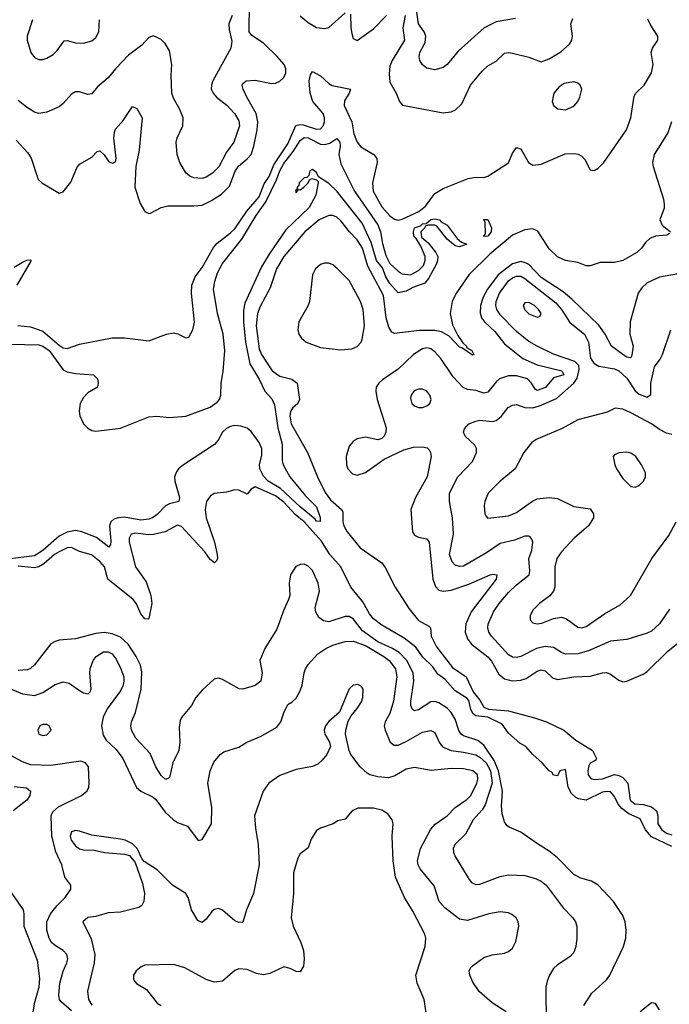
# Model space of a CAD drawing. Header units: inches. Extents: x 1173000 to 1307049, y 522583 to 678455.
# Tile 283 of 617: x 1265177 to 1268358, y 542187 to 547010. Entities that reach past the tile are written whole.
import ezdxf

# ---------------------------------------------------------------- set-up
doc = ezdxf.new("R2010")
doc.units = ezdxf.units.IN
doc.header["$MEASUREMENT"] = 0
doc.layers.add('B2564', color=7, linetype='Continuous')

msp = doc.modelspace()

# ---------------------------------------------------------------- linework, layer by layer
at = {"layer": 'B2564', "color": 5}
for points, elevation in [([(1265159.6, 546419.6), (1265217, 546357), (1265232.4, 546332.4), (1265266.7, 546226.7), (1265285.5, 546210), (1265370, 546159.5), (1265390, 546166), (1265426.7, 546213.3), (1265456.4, 546283.6), (1265470, 546302.6), (1265530, 546337), (1265556.1, 546363.9), (1265570, 546367.2), (1265590, 546348.7), (1265614.1, 546314.1), (1265633.1, 546306.9), (1265645.7, 546314.3), (1265649.8, 546330.2), (1265638, 546430), (1265640.5, 546459.5), (1265646.4, 546473.6), (1265683.7, 546516.3), (1265730, 546584.6), (1265750, 546575.6), (1265776.1, 546530), (1265762.2, 546370), (1265745.7, 546290), (1265741.1, 546190), (1265767.3, 546110), (1265790, 546070.3), (1265810, 546061.3), (1265817.1, 546062.9), (1265869.8, 546090.2), (1265902.7, 546097.3), (1266030, 546097.5), (1266070, 546101.9), (1266116.4, 546123.6), (1266164.8, 546155.2), (1266204.8, 546195.2), (1266232.8, 546267.2), (1266247.7, 546292.3), (1266291.6, 546328.4), (1266309.9, 546350.1), (1266323.4, 546390), (1266339.5, 546470), (1266343.1, 546510), (1266335.6, 546550), (1266288.8, 546630), (1266271.5, 546670), (1266267.1, 546690), (1266270, 546697.1), (1266286.6, 546710), (1266330, 546713.2), (1266410, 546696.8), (1266430, 546699.5), (1266450, 546708.2), (1266470, 546726.8), (1266480.1, 546750), (1266480.8, 546770), (1266472, 546790), (1266437.3, 546830), (1266370, 546894.7), (1266313.2, 546933.2), (1266301.3, 546950), (1266302.6, 547090)], 720), ([(1266217.9, 547030), (1266201.6, 546990), (1266201.9, 546961.9), (1266215, 546905), (1266211.1, 546870), (1266123.2, 546710), (1266115.4, 546690), (1266115, 546670), (1266124, 546650), (1266140.3, 546630), (1266191.9, 546591.9), (1266228.5, 546550), (1266250, 546514.3), (1266252.6, 546490), (1266226.2, 546410), (1266190, 546360.2), (1266151.4, 546288.6), (1266121.5, 546258.5), (1266090, 546238), (1266070, 546231.6), (1266030, 546234.8), (1266010, 546243.5), (1265990, 546259.3), (1265960.6, 546310), (1265948, 546350), (1265943.5, 546410), (1265948.5, 546431.5), (1265976.3, 546490), (1265977.2, 546530), (1265960.8, 546570), (1265930, 546625.5), (1265922.2, 546650), (1265918.5, 546738.5), (1265922.7, 546790), (1265910, 546857.3), (1265890, 546894), (1265870, 546912.4), (1265850, 546923), (1265830, 546930.5), (1265810, 546922), (1265775.5, 546884.5), (1265710, 546836.5), (1265645.7, 546770), (1265610, 546725.3), (1265558.7, 546681.3), (1265530, 546646.4), (1265510, 546642.8), (1265470, 546657.1), (1265450, 546656.9), (1265430, 546644.6), (1265390, 546598.7), (1265370, 546582.6), (1265310, 546557.4), (1265270, 546550.3), (1265250, 546556.9), (1265210, 546581.5), (1265170, 546613.7)], 740), ([(1266550, 547029.6), (1266590, 546996.6), (1266630, 546972.3), (1266670, 546966.7), (1266690, 546971.4), (1266770, 547044.1)], 720), ([(1266796.6, 547036.6), (1266797.9, 546970), (1266802.8, 546942.8), (1266810, 546918.4), (1266830, 546907.8), (1266910, 546964.8), (1266973.4, 547030)], 720), ([(1267064.6, 547030), (1267053, 546970), (1267060.8, 546910), (1267001.3, 546810), (1266990, 546781.7), (1266985.4, 546745.4), (1266990, 546703.1), (1267020.2, 546650), (1267036.9, 546610), (1267051.3, 546591.3), (1267250, 546554.2), (1267290, 546557.8), (1267311.5, 546568.5), (1267342.3, 546597.7), (1267383.7, 546690), (1267441.6, 546758.4), (1267470, 546783.5), (1267510, 546806.9), (1267550, 546845.6), (1267570, 546849.4), (1267590, 546845.7), (1267670, 546826.5), (1267730, 546804.2), (1267770, 546817.8), (1267826.7, 546853.3), (1267868.5, 546890), (1267880.9, 546910), (1267883.5, 546930), (1267875.5, 546990), (1267884.9, 547015.1)], 720), ([(1267604.5, 547015.5), (1267510, 546998.8), (1267451.3, 546970), (1267323.9, 546856.1), (1267270, 546790.3), (1267250, 546775.3), (1267210, 546763.6), (1267170, 546772), (1267148.5, 546788.5), (1267136, 546810), (1267132.8, 546830), (1267136.9, 546850), (1267162.5, 546897.5), (1267166.3, 546930), (1267157.7, 546950), (1267129.5, 546990), (1267119.1, 547070)], 740), ([(1265168.5, 545511.5), (1265230, 545506.1), (1265290, 545484.5), (1265370, 545415.3), (1265390, 545401.7), (1265410, 545398.9), (1265470, 545419.8), (1265630, 545451.4), (1265690, 545451.7), (1265810, 545436.1), (1265896, 545470), (1265930, 545475.9), (1265951.6, 545471.6), (1265990, 545452), (1266005.8, 545454.2), (1266025.4, 545490), (1266032.5, 545527.5), (1266017.5, 545670), (1266019.3, 545710), (1266036.2, 545750), (1266070, 545796.8), (1266126.7, 545893.3), (1266144.6, 545915.4), (1266210, 545965.1), (1266230, 545985.8), (1266288.8, 546071.2), (1266350, 546142.9), (1266374.8, 546205.2), (1266398.3, 546241.7), (1266420.6, 546299.4), (1266490, 546402.5), (1266529.1, 546490.9), (1266550, 546496.9), (1266565.7, 546494.3), (1266630, 546473.3), (1266650, 546475.3), (1266662.8, 546490), (1266669.6, 546510), (1266669.6, 546530), (1266662.6, 546550), (1266612.7, 546610), (1266599.5, 546650), (1266595, 546710), (1266600.3, 546739.7), (1266610, 546756.5), (1266650, 546735.3), (1266690, 546697.7), (1266707.8, 546687.8), (1266796.2, 546670), (1266790.6, 546650), (1266767.3, 546612.7), (1266765.1, 546590), (1266802.9, 546510), (1266812.6, 546450), (1266829.4, 546409.4), (1266847.6, 546387.6), (1266910.3, 546350), (1266926, 546330), (1266927.2, 546310), (1266904, 546210), (1266908, 546170), (1266950, 546093.4), (1266990, 546048.5), (1267012.9, 546032.9), (1267030, 546027.5), (1267050, 546032.3), (1267130.9, 546070), (1267164.1, 546095.9), (1267210, 546157.9), (1267250, 546183.1), (1267372.6, 546232.6), (1267410, 546239.1), (1267450, 546236.6), (1267470, 546243.7), (1267570, 546308.1), (1267590, 546355.8), (1267610, 546384.6), (1267630, 546376.9), (1267669.1, 546310), (1267690, 546297.4), (1267730, 546303), (1267847.1, 546352.9), (1267893.8, 546353.8), (1267911.6, 546351.6), (1267930, 546342.1), (1267944.7, 546324.7), (1267970, 546275.2), (1267990, 546270.9), (1268010, 546283.3), (1268037.1, 546310), (1268148.2, 546470), (1268169.9, 546529.9), (1268185.2, 546634.8), (1268193.3, 546650), (1268234.2, 546690), (1268269.8, 546750), (1268278.2, 546790), (1268269.7, 546850), (1268275.1, 546870), (1268302, 546910), (1268302.2, 546930), (1268264.9, 546984.9), (1268253.3, 547013.3)], 680), ([(1265239.7, 547010), (1265213.7, 546930), (1265214, 546910), (1265231.7, 546850), (1265250, 546824.9), (1265270, 546815.3), (1265290, 546814.9), (1265310, 546821.1), (1265341.2, 546838.8), (1265361.3, 546858.7), (1265394.3, 546905.7), (1265410, 546907.6), (1265450, 546896.9), (1265490, 546894.4), (1265530, 546905.8), (1265550, 546922.6), (1265564.1, 546950), (1265567.7, 547010)], 760), ([(1268368.1, 546510), (1268350, 546455.6), (1268284.2, 546350), (1268276, 546310), (1268278.1, 546290), (1268330.1, 546130), (1268333.2, 546106.8), (1268332.9, 546087.1), (1268311.5, 546030), (1268323.2, 546003.2), (1268363.6, 545970)], 680), ([(1265130, 545420.8), (1265270, 545416.9), (1265290.5, 545410.5), (1265321.4, 545390), (1265390, 545294), (1265410, 545285), (1265450, 545277.5), (1265538, 545270), (1265557.3, 545250), (1265561, 545230), (1265558, 545210), (1265510, 545181.6), (1265490, 545159.6), (1265472.9, 545130), (1265467.6, 545092.4), (1265471.6, 545070), (1265489, 545030), (1265510, 545008.7), (1265530, 544997.1), (1265550, 544994.9), (1265670, 545008.4), (1265810, 545065), (1265847.5, 545067.5), (1265910, 545061.8), (1265990, 545067.7), (1266110, 545112), (1266143.8, 545136.2), (1266155, 545150), (1266162.3, 545170), (1266162.9, 545230), (1266172.7, 545287.3), (1266182, 545390), (1266173.5, 545470), (1266145.2, 545570), (1266126.7, 545690), (1266132, 545728), (1266145.8, 545770), (1266170, 545816.3), (1266264.5, 545935.5), (1266334.8, 546050), (1266382.6, 546117.4), (1266434.5, 546225.5), (1266450, 546269.4), (1266470, 546305.3), (1266516.3, 546363.7), (1266550, 546418), (1266570, 546432.9), (1266590, 546431.3), (1266650, 546400.1), (1266670, 546398.3), (1266695, 546405), (1266730, 546427.4), (1266744.4, 546410), (1266746, 546390), (1266738.9, 546350), (1266750, 546304.4), (1266816.9, 546170), (1266930, 546004.2), (1266942.9, 545970), (1266953, 545913), (1266970, 545854.9), (1266990, 545816.4), (1267030, 545778), (1267050, 545764.9), (1267090, 545759.5), (1267130, 545780.8), (1267154.4, 545805.6), (1267162.2, 545830), (1267161.6, 545850), (1267141, 545901), (1267118.8, 545938.8), (1267107.1, 545950), (1267104.5, 545970), (1267110, 545990.1), (1267139.3, 546000.7), (1267149.7, 546010), (1267167.7, 546012.3), (1267190, 546031.9), (1267210, 546034.2), (1267232, 546030), (1267240.2, 546020.2), (1267270, 546003.1), (1267318.6, 545938.6), (1267340.2, 545920.2), (1267366, 545910), (1267330, 545897.4), (1267310, 545902.7), (1267270, 545934), (1267219, 545999), (1267210, 546003.5), (1267176.7, 546003.3), (1267161.7, 545998.3), (1267160.4, 545990), (1267141.5, 545970), (1267144.8, 545944.8), (1267177.6, 545917.6), (1267214, 545870), (1267223.8, 545850), (1267223.5, 545830), (1267215.9, 545810), (1267178.7, 545741.3), (1267160.5, 545719.5), (1267101.7, 545698.3), (1267070, 545680.7), (1267030, 545671.1), (1266990, 545717), (1266970.5, 545750), (1266953.9, 545793.9), (1266923.9, 545830), (1266898.1, 545918.1), (1266853.2, 546013.2), (1266730.3, 546170.3), (1266690, 546207.8), (1266640.2, 546240.2), (1266630, 546262), (1266610, 546276), (1266598, 546270), (1266592.7, 546247.3), (1266583.6, 546236.4), (1266570, 546236), (1266545.7, 546210), (1266543.4, 546196.6), (1266536, 546190), (1266538, 546182), (1266530, 546178), (1266527.3, 546170), (1266530, 546162), (1266542, 546178), (1266550, 546176), (1266568.7, 546190), (1266588.7, 546210), (1266595.3, 546224.7), (1266607.3, 546232.7), (1266630, 546224.7), (1266638, 546218), (1266638.8, 546210), (1266626.7, 546150), (1266595, 546090), (1266480.2, 545979.8), (1266398, 545862), (1266360.4, 545799.6), (1266279.5, 545620.5), (1266272.8, 545587.2), (1266272.4, 545530), (1266282.6, 545430), (1266304.2, 545324.2), (1266349.1, 545249.1), (1266377.7, 545190), (1266412.3, 545152.3), (1266424, 545124), (1266440.3, 545010), (1266462.4, 544930), (1266462.8, 544850), (1266467.6, 544830), (1266500.2, 544770), (1266577.1, 544677.1), (1266630, 544622.9), (1266649, 544571), (1266647.9, 544552.1), (1266630, 544553.6), (1266623.6, 544563.6), (1266550, 544623.4), (1266453.9, 544713.9), (1266393.7, 544750), (1266370, 544774.1), (1266353.4, 544810), (1266351.7, 544830), (1266362.8, 544877.2), (1266362.3, 544910), (1266350, 544938.6), (1266310, 544993.4), (1266290, 545008.5), (1266259.5, 545019.5), (1266230, 545021.5), (1266210, 545017.4), (1266190, 545007.9), (1266170.8, 544990), (1266149.4, 544950.6), (1266130.3, 544929.7), (1265979.5, 544830), (1265954.6, 544810), (1265944.3, 544795.7), (1265935.1, 544770), (1265936.1, 544750), (1265960.1, 544670), (1265955.6, 544650), (1265910, 544638.4), (1265891, 544629), (1265850, 544585.7), (1265827.9, 544570), (1265810, 544563.5), (1265770, 544558.7), (1265690, 544572.9), (1265658.4, 544570), (1265637.6, 544562.4), (1265623.5, 544550), (1265616.9, 544530), (1265622.8, 544457.2), (1265620.9, 544439.1), (1265613.5, 544426.5), (1265553.8, 544473.8), (1265481.7, 544501.7), (1265450, 544507.6), (1265410, 544498.8), (1265370, 544479.3), (1265290, 544409.3), (1265250, 544384.1), (1265130, 544369.4)], 660), ([(1268358.1, 545961.9), (1268346, 545954), (1268290, 545948.8), (1268261.9, 545938.1), (1268241.5, 545918.5), (1268222.1, 545890), (1268198.4, 545870), (1268130, 545829.7), (1268090, 545821), (1268019.3, 545820.7), (1267970, 545804.4), (1267950, 545804.8), (1267910, 545819.8), (1267850, 545830.7), (1267810, 545848.7), (1267770, 545887.9), (1267713.2, 545973.2), (1267690, 545985.5), (1267650, 545981), (1267590, 545954.4), (1267478.6, 545861.4), (1267378.1, 545761.9), (1267312.4, 545667.6), (1267295.3, 545630), (1267284.4, 545570), (1267295.5, 545515.5), (1267322.3, 545462.3), (1267347.1, 545427.1), (1267365, 545410), (1267364.7, 545404.7), (1267390.9, 545390), (1267400.3, 545370), (1267393.5, 545366.5), (1267342, 545402), (1267330, 545405.1), (1267279.8, 545459.8), (1267241.6, 545481.6), (1267210, 545486.7), (1267132.8, 545487.2), (1267012, 545472), (1266999.5, 545479.5), (1266983.9, 545503.9), (1266970.8, 545550), (1266958.5, 545658.5), (1266882.4, 545802.4), (1266856.3, 545890), (1266830, 545931.7), (1266792, 545970), (1266750, 546025.2), (1266730, 546042.3), (1266710, 546050.5), (1266690, 546051.1), (1266643.7, 546030), (1266572.4, 545970), (1266470.8, 545849.2), (1266435.2, 545790), (1266403.3, 545696.7), (1266355.2, 545604.8), (1266341.7, 545570), (1266334.5, 545510), (1266350, 545397), (1266360.5, 545370), (1266413.1, 545290), (1266450, 545264.2), (1266509.3, 545249.3), (1266536.1, 545230), (1266547.7, 545150), (1266539.2, 545130), (1266512.8, 545107.2), (1266502.9, 545090), (1266499.3, 545070), (1266506.7, 545030), (1266587, 544890), (1266636, 544770), (1266673.3, 544693.3), (1266698.5, 544658.5), (1266752.9, 544610), (1266758.8, 544598.8), (1266758.9, 544550), (1266763.8, 544530), (1266780.9, 544500.9), (1266843.3, 544423.3), (1266950.1, 544350), (1266966.8, 544326.8), (1267014.8, 544230), (1267083.6, 544123.6), (1267130, 544067.3), (1267179.7, 544039.7), (1267188, 544030), (1267192.3, 543990), (1267218.2, 543938.2), (1267296.9, 543836.9), (1267363.5, 543790), (1267397.4, 543717.4), (1267430, 543676.3), (1267450, 543642.2), (1267473.1, 543633.1), (1267570, 543624.3), (1267698, 543590), (1267756, 543570), (1267841, 543530), (1267900.4, 543480.4), (1267981, 543430), (1268002, 543390), (1267998, 543382), (1267970, 543368), (1267964.5, 543355.5), (1267958.8, 543330), (1267960.7, 543310), (1267972.8, 543292.8), (1267990, 543287.9), (1268030, 543291.5), (1268090, 543312.2), (1268110, 543308.2), (1268130, 543297.8), (1268155.3, 543270), (1268166.8, 543186.8), (1268189.2, 543169.2), (1268230, 543165.2), (1268270, 543154), (1268294.8, 543134.8), (1268301.2, 543110), (1268301.8, 543070), (1268320.7, 543040.7), (1268344.3, 543024.3), (1268370, 543016.1)], 680), ([(1265150, 545797.9), (1265190, 545822.2), (1265211.9, 545831.9), (1265230, 545833.6), (1265233.8, 545830), (1265163.6, 545710)], 680), ([(1268430, 545769.3), (1268310, 545749), (1268250, 545721.6), (1268223.1, 545696.9), (1268205.1, 545670), (1268165.5, 545530), (1268165.1, 545470), (1268180.7, 545410), (1268173.8, 545366.2), (1268170, 545354), (1268166.6, 545353.4), (1268150, 545357.2), (1268130, 545369), (1268075.3, 545410), (1268043.2, 545470), (1268012.9, 545512.9), (1267881.1, 545641.1), (1267837.6, 545677.6), (1267730, 545747.6), (1267670.2, 545810.2), (1267657.6, 545817.6), (1267630, 545825.2), (1267590, 545814.6), (1267520.1, 545759.9), (1267467.2, 545690), (1267446.1, 545650), (1267432.6, 545610), (1267431.9, 545571.9), (1267438.9, 545550), (1267452.9, 545530), (1267503, 545483), (1267550, 545422.3), (1267640.8, 545350), (1267710, 545319.4), (1267831, 545290), (1267841, 545270), (1267790, 545254.7), (1267751.2, 545208.8), (1267710, 545193.2), (1267700.3, 545200.3), (1267683.7, 545230), (1267663.9, 545250), (1267610, 545264.9), (1267570, 545265.4), (1267526.8, 545250), (1267510, 545236.3), (1267470, 545185.9), (1267450, 545179.9), (1267410, 545193.4), (1267370, 545197.8), (1267348.3, 545208.3), (1267300, 545260), (1267238.7, 545350), (1267210, 545383.6), (1267190, 545397.7), (1267170, 545402.5), (1267150, 545398), (1267105.1, 545370), (1267030, 545297.5), (1266953.5, 545246.5), (1266935.6, 545230), (1266923.2, 545210), (1266920.7, 545190), (1266927.3, 545150), (1266971.5, 545010), (1266970.2, 544989.8), (1266961.6, 544970), (1266950, 544958.4), (1266930, 544951.3), (1266870, 544964.7), (1266830, 544957), (1266810, 544943.4), (1266790, 544920.4), (1266776, 544870), (1266777, 544830), (1266782.9, 544810), (1266805.9, 544785.9), (1266830, 544779.5), (1266870, 544791.5), (1266962.2, 544857.8), (1267057.1, 544902.9), (1267104.9, 544915.1), (1267150, 544918.3), (1267172, 544912), (1267182.2, 544902.2), (1267189.1, 544890), (1267191.1, 544870), (1267172.9, 544770), (1267114.4, 544670), (1267092.4, 544610), (1267101.1, 544501.1), (1267110, 544484), (1267130, 544474.2), (1267170, 544466.7), (1267182.3, 544450), (1267199.6, 544270), (1267212.6, 544232.6), (1267230, 544215.2), (1267250.7, 544210.7), (1267290, 544214.7), (1267375.8, 544244.2), (1267480.7, 544290), (1267493.3, 544293.3), (1267512.6, 544290), (1267510.1, 544270), (1267387.3, 544110), (1267361.3, 544050), (1267358.3, 544010), (1267370, 543977.6), (1267390, 543950.1), (1267469.3, 543889.3), (1267486.9, 543866.9), (1267523.2, 543803.2), (1267550, 543780.4), (1267590, 543771), (1267630, 543773.8), (1267657.2, 543782.8), (1267710, 543818.9), (1267730, 543825.1), (1267750, 543819.4), (1267786.3, 543786.3), (1267810, 543777.4), (1267890, 543791.1), (1267970, 543794.8), (1268030, 543810.9), (1268050, 543812), (1268070, 543804.4), (1268110, 543774.7), (1268130, 543766.9), (1268150, 543769.2), (1268230, 543803.2), (1268250, 543817.2), (1268350, 543916), (1268410, 543964.6)], 720), ([(1268358.4, 544121.6), (1268309.7, 544050), (1268270, 544014.3), (1268250, 544004.7), (1268150, 543973.4), (1268070, 543964.8), (1267962.2, 543917.8), (1267910, 543903.1), (1267850, 543902.1), (1267830, 543909.5), (1267790, 543935.1), (1267750, 543939.8), (1267706.9, 543930), (1267630, 543890.9), (1267610, 543885.7), (1267590, 543887.8), (1267570, 543899.3), (1267486.9, 543990), (1267474.8, 544010), (1267469.5, 544030), (1267470.8, 544049.2), (1267496.6, 544110), (1267523.9, 544150), (1267570, 544203.4), (1267610, 544242.2), (1267670.9, 544290), (1267674.4, 544310), (1267670.7, 544370), (1267684.3, 544410), (1267689.4, 544450), (1267685.4, 544465.4), (1267676.5, 544476.5), (1267670, 544480.2), (1267650, 544479.4), (1267599.2, 544460.8), (1267530, 544444.3), (1267462, 544398), (1267350, 544333.4), (1267330, 544331.1), (1267310, 544337.2), (1267294, 544354), (1267282.1, 544390), (1267301.5, 544490), (1267296.6, 544570), (1267281.3, 544650), (1267282.1, 544690), (1267321.5, 544770), (1267394.5, 544845.5), (1267414, 544890), (1267413.2, 544910), (1267405, 544925), (1267358, 544970), (1267350.3, 544990), (1267354.9, 545005.1), (1267375.5, 545030), (1267410, 545042.8), (1267430, 545047.7), (1267490, 545040.8), (1267510, 545046.2), (1267533.7, 545066.3), (1267568.5, 545110), (1267590, 545121.7), (1267610, 545124.4), (1267650.4, 545110.4), (1267690, 545109.1), (1267722.2, 545117.8), (1267805.4, 545154.6), (1267890.4, 545229.6), (1267905.9, 545254.1), (1267916.7, 545296.7), (1267915.2, 545315.2), (1267895.9, 545335.9), (1267790, 545371.6), (1267710, 545410.1), (1267670, 545433.1), (1267610, 545482.6), (1267530, 545564.5), (1267513.6, 545590), (1267508.8, 545610), (1267510.1, 545630), (1267526.6, 545670), (1267570, 545729.9), (1267590, 545744.8), (1267610, 545753.7), (1267630, 545753.5), (1267650, 545742.9), (1267802.2, 545622.2), (1267830.4, 545590), (1267870, 545526), (1267941.7, 545470), (1267961.9, 545430), (1267972.4, 545352.4), (1267987.6, 545327.6), (1268012.9, 545312.9), (1268090, 545299.9), (1268110, 545290.4), (1268150, 545254), (1268191.3, 545191.3), (1268210, 545175.4), (1268250, 545161.1), (1268266.5, 545173.5), (1268266.6, 545230), (1268284.7, 545310), (1268313.5, 545346.5), (1268324.7, 545370), (1268364.9, 545490)], 740), ([(1268370, 544978.7), (1268344.5, 544984.5), (1268310, 545001.8), (1268270, 545030.7), (1268170, 545083.8), (1268130, 545102.6), (1268092.5, 545107.5), (1268052.9, 545087.1), (1267910, 545049), (1267833.2, 545006.8), (1267705.8, 544954.2), (1267682.4, 544937.6), (1267646, 544890), (1267602.8, 544810), (1267530, 544749.8), (1267470.3, 544690), (1267454, 544650), (1267451.5, 544630), (1267453.7, 544590), (1267458.7, 544578.7), (1267470, 544568.7), (1267570, 544579.4), (1267610, 544595.3), (1267687.9, 544652.1), (1267710, 544663.2), (1267770, 544669.5), (1267810, 544664.3), (1267890, 544625.2), (1267970, 544613.7), (1267986, 544590), (1267986, 544570), (1267961.3, 544530), (1267892.3, 544470), (1267830, 544403.5), (1267806.7, 544370), (1267797.4, 544330), (1267798, 544230), (1267790.2, 544210), (1267772.1, 544187.9), (1267722.6, 544150), (1267690, 544118), (1267676.5, 544090), (1267677, 544070), (1267690, 544055.8), (1267710.3, 544050.3), (1267733.3, 544053.3), (1267790, 544076.9), (1267830, 544082.6), (1267855, 544075), (1267910, 544033.6), (1267930, 544031.1), (1267950, 544036.8), (1268040.7, 544099.3), (1268116.7, 544143.3), (1268168, 544190), (1268271.7, 544370), (1268356.1, 544483.9), (1268392.1, 544550)], 760), ([(1268370, 542960.3), (1268270, 543007.3), (1268240.6, 543040.6), (1268215.7, 543095.7), (1268158.9, 543118.9), (1268125.2, 543145.2), (1268107.6, 543167.6), (1268090, 543205.1), (1268070, 543226.6), (1268050, 543229.7), (1268030, 543226), (1267950, 543186), (1267913.2, 543193.2), (1267900, 543200), (1267879.5, 543219.5), (1267862.7, 543250), (1267850, 543336), (1267822, 543330), (1267810, 543306), (1267790, 543309.2), (1267783.1, 543323.1), (1267768.7, 543330), (1267735.1, 543370), (1267690, 543409.6), (1267655.6, 543450), (1267625.3, 543465.3), (1267570, 543515.1), (1267539, 543559), (1267470, 543592.6), (1267410, 543599.5), (1267396.7, 543610), (1267385.9, 543630), (1267375.5, 543675.5), (1267366.9, 543686.9), (1267310, 543721.8), (1267258.7, 543778.7), (1267223.8, 543803.8), (1267200, 543840), (1267150, 543889), (1267116.2, 543936.2), (1267059.9, 543979.9), (1266950, 544043.9), (1266910, 544074.1), (1266890, 544099.2), (1266857.8, 544157.8), (1266798.4, 544230), (1266749, 544330), (1266695.9, 544390), (1266655.5, 544455.5), (1266570.5, 544550.5), (1266525.9, 544585.9), (1266470, 544645.9), (1266430, 544677.1), (1266330, 544721.2), (1266310.3, 544710), (1266290, 544686), (1266250, 544704.4), (1266230, 544706.9), (1266190, 544694.7), (1266130, 544689.5), (1266110, 544676), (1266091.8, 544650), (1266085.1, 544610), (1266090.2, 544570), (1266130.2, 544449.8), (1266143.2, 544390), (1266144.9, 544370), (1266141.1, 544358.9), (1266130.3, 544349.7), (1266110, 544366.3), (1266083.2, 544403.2), (1265970, 544527.2), (1265950, 544533.3), (1265890, 544500.8), (1265832.5, 544487.5), (1265806.5, 544486.5), (1265745.9, 544494.1), (1265723.1, 544490), (1265712.9, 544470), (1265713.8, 544450), (1265743.8, 544330), (1265796.7, 544256.7), (1265819, 544190), (1265823.5, 544150), (1265810, 544077.2), (1265806, 544074), (1265790, 544075), (1265770, 544099.1), (1265748.8, 544148.8), (1265732.7, 544170), (1265609.3, 544269.3), (1265592.8, 544330), (1265570, 544356.3), (1265528.3, 544388.3), (1265470, 544405), (1265430, 544424.3), (1265410, 544422.8), (1265370, 544403.4), (1265348.2, 544390), (1265295.8, 544344.2), (1265270, 544329.6), (1265250, 544325.5), (1265170, 544332.6)], 680), ([(1267938.9, 542181.1), (1267978.8, 542241.2), (1268050, 542306.7), (1268066.7, 542330), (1268133, 542470), (1268144.5, 542510), (1268146.8, 542550), (1268141.5, 542590), (1268130, 542621.6), (1268084.1, 542690), (1268009.9, 542769.9), (1267976.3, 542790), (1267924.7, 542804.7), (1267890, 542822.4), (1267810, 542903.8), (1267770, 542937.4), (1267711.9, 542971.9), (1267630, 543029.6), (1267573.9, 543053.9), (1267562.9, 543062.9), (1267550, 543080.9), (1267539.1, 543119.1), (1267536.6, 543156.6), (1267541.5, 543230), (1267521.5, 543330), (1267500.1, 543380.1), (1267450, 543456.3), (1267419.6, 543479.6), (1267350, 543502.2), (1267338.5, 543510), (1267327.4, 543527.4), (1267310, 543582.9), (1267290, 543616.7), (1267270, 543637.7), (1267230, 543663.8), (1267210, 543669.4), (1267190, 543667.5), (1267130, 543629.9), (1267110, 543624.5), (1267101, 543630), (1267091.9, 543650), (1267091.8, 543671.8), (1267106.4, 543770), (1267103.6, 543810), (1267072.1, 543870), (1267034.4, 543910), (1267003.1, 543930), (1266930, 543961.7), (1266856.3, 544016.3), (1266810, 544074.9), (1266790, 544086.5), (1266770, 544086.9), (1266690, 544059.9), (1266665, 544065), (1266641.6, 544081.6), (1266627, 544107), (1266623.7, 544130), (1266645, 544210), (1266639.2, 544250), (1266610, 544311.6), (1266590, 544333.4), (1266570, 544342.3), (1266550, 544341.2), (1266529.5, 544330.5), (1266502.2, 544290), (1266496.8, 544250), (1266499, 544190), (1266493.1, 544170), (1266470, 544119.5), (1266436, 544024), (1266378, 543930), (1266353, 543870), (1266364.9, 543810), (1266357.4, 543770), (1266330, 543747.8), (1266270, 543730.8), (1266251.7, 543731.7), (1266170, 543777.2), (1266150, 543783.5), (1266130, 543778.7), (1266070, 543724.7), (1266039.5, 543690), (1266019, 543650), (1265970, 543592), (1265963.3, 543576.7), (1265957.1, 543542.9), (1265961.7, 543470), (1265955.7, 543430), (1265926.9, 543370), (1265910, 543297), (1265896, 543290), (1265890, 543289), (1265870, 543307.3), (1265843.9, 543350), (1265815.2, 543415.2), (1265746.4, 543490), (1265724.4, 543530), (1265721.1, 543550), (1265724.4, 543570), (1265744.6, 543615.4), (1265772.3, 543730), (1265775.5, 543815.5), (1265768.6, 543848.6), (1265747.3, 543890), (1265708.8, 543950), (1265670, 543984.7), (1265630, 544002), (1265590, 544007.5), (1265550, 544003), (1265450, 543977.4), (1265370, 543969.8), (1265350, 543964.5), (1265330, 543952.1), (1265249.7, 543850.3), (1265230, 543831.3), (1265215.5, 543824.5), (1265170, 543822.5)], 720), ([(1265090, 543749.9), (1265190, 543708.1), (1265250, 543699.2), (1265290, 543713.8), (1265350, 543752.4), (1265390, 543765.7), (1265419.2, 543759.2), (1265470, 543723.5), (1265490, 543712.8), (1265511.7, 543708.3), (1265522.4, 543717.6), (1265526.7, 543730), (1265520.7, 543810), (1265522.7, 543830), (1265537.2, 543870), (1265550.9, 543890), (1265587.1, 543912.9), (1265610, 543914), (1265630, 543903.9), (1265650, 543878), (1265672.6, 543830), (1265686.5, 543790), (1265687.2, 543770), (1265683.4, 543750), (1265670, 543721.7), (1265605.5, 543634.5), (1265586.1, 543593.9), (1265576.8, 543550), (1265585.3, 543505.3), (1265600.7, 543480.7), (1265650, 543434.5), (1265681.8, 543390), (1265748.5, 543248.5), (1265770.5, 543230.5), (1265830, 543201.8), (1265843.9, 543190), (1265890, 543128.5), (1265930, 543091), (1265950, 543077.4), (1265998.6, 543058.6), (1266050.6, 542989.4), (1266070, 542994), (1266116.5, 543070), (1266118.4, 543150), (1266098.5, 543270), (1266110.3, 543329.7), (1266127.5, 543372.5), (1266158.8, 543410), (1266177.3, 543422.7), (1266250, 543445.6), (1266289.3, 543470.7), (1266359.4, 543500.6), (1266435.9, 543544.1), (1266455.9, 543570), (1266470, 543614), (1266490, 543655.6), (1266510, 543666), (1266530, 543685.6), (1266550, 543722.9), (1266560.2, 543750), (1266569.1, 543810), (1266576.5, 543830), (1266590, 543851.8), (1266637.3, 543902.7), (1266675.3, 543930), (1266710, 543945.4), (1266770, 543964.5), (1266810, 543965), (1266870, 543943.7), (1266960.6, 543890), (1266985.6, 543870), (1267016.7, 543830), (1267023.8, 543790), (1267007.8, 543672.2), (1266990, 543611.7), (1266966.4, 543570), (1266961.9, 543550), (1266965.7, 543530), (1266991.2, 543471.2), (1267010, 543456.8), (1267030, 543456.5), (1267070, 543473.5), (1267150, 543519.8), (1267190, 543528.5), (1267210, 543517.6), (1267230.6, 543470), (1267247.2, 543447.2), (1267289.9, 543429.9), (1267350, 543422.4), (1267410, 543408.1), (1267430, 543397.1), (1267460.6, 543370), (1267482.5, 543330), (1267490, 543270), (1267456.4, 543163.6), (1267441, 543139), (1267397, 543090), (1267360.2, 543019.8), (1267307.8, 542970), (1267299.3, 542950), (1267300.3, 542930), (1267308.8, 542910), (1267378.1, 542798.1), (1267390, 542783.5), (1267410, 542773.3), (1267430, 542774.8), (1267530, 542812.5), (1267570, 542820.2), (1267650, 542817.9), (1267703.4, 542803.4), (1267731.1, 542790), (1267754.2, 542770), (1267838.6, 542658.6), (1267884.7, 542610), (1267898.9, 542590), (1267905.4, 542570), (1267904.7, 542510), (1267899.7, 542470), (1267890, 542440.7), (1267870, 542418.4), (1267810, 542379.5), (1267790, 542361.6), (1267770.7, 542329.3), (1267759.8, 542300.2), (1267753.8, 542270), (1267754.9, 542090)], 740), ([(1267559.7, 542150), (1267490, 542193.5), (1267426, 542250), (1267395.4, 542295.4), (1267380.7, 542330), (1267378.4, 542350), (1267387, 542370), (1267450, 542415.3), (1267490, 542428.9), (1267550, 542437.6), (1267570, 542444.9), (1267590, 542462), (1267606, 542494), (1267620.5, 542570), (1267618, 542590), (1267607.6, 542610), (1267586.7, 542626.7), (1267570, 542634.7), (1267530, 542639.8), (1267474.8, 542630), (1267370, 542597.7), (1267330, 542604.4), (1267258.7, 542658.7), (1267231.6, 542690), (1267206.3, 542766.3), (1267138, 542850), (1267128.1, 542870), (1267125.5, 542890), (1267139.4, 542950), (1267190, 543044.2), (1267211.2, 543068.8), (1267270, 543110.2), (1267309.4, 543150.6), (1267366.8, 543190), (1267385.8, 543210), (1267415.3, 543270), (1267419.9, 543290), (1267418.2, 543310), (1267396.3, 543330), (1267350, 543339.3), (1267290, 543341.1), (1267191.2, 543331.2), (1267110, 543346.6), (1267070, 543338), (1267013.5, 543306.5), (1266983.5, 543296.5), (1266930, 543300.1), (1266891.2, 543311.2), (1266879.1, 543319.1), (1266844.7, 543350), (1266798.3, 543410), (1266789.6, 543430), (1266773, 543510), (1266773.3, 543530), (1266785.6, 543574.4), (1266800.1, 543599.9), (1266830, 543634.9), (1266850, 543668.2), (1266857.2, 543690), (1266858.7, 543730), (1266850, 543743.7), (1266832.6, 543752.6), (1266810, 543749.6), (1266790, 543732), (1266742.4, 543617.6), (1266690, 543572.3), (1266674, 543550), (1266668.4, 543530), (1266670.7, 543510), (1266694, 543470), (1266699.1, 543450), (1266681.3, 543410), (1266658.2, 543381.8), (1266636.7, 543363.3), (1266610, 543351.1), (1266530, 543336.3), (1266450, 543307.1), (1266397.6, 543270), (1266369, 543230), (1266327.4, 543110), (1266331.3, 543050), (1266343.9, 542970), (1266349.1, 542869.1), (1266321.5, 542730), (1266288.2, 542650), (1266270, 542589.6), (1266250, 542587.4), (1266230, 542594.8), (1266170, 542647.4), (1266150, 542655.3), (1266130, 542650.9), (1266118.6, 542641.4), (1266090, 542604.2), (1266070, 542587.8), (1266050, 542596.3), (1266018, 542650), (1266001.7, 542710), (1265989.8, 542729.8), (1265925.6, 542770), (1265850, 542846), (1265786.8, 542886.8), (1265777, 542897), (1265752.3, 542950), (1265730, 542972), (1265694, 542990), (1265670, 542995.6), (1265530, 543015.1), (1265470, 543034.6), (1265450, 543037.4), (1265430, 543031.8), (1265424.1, 543010), (1265428.3, 542990), (1265450, 542962.4), (1265470, 542948.1), (1265490, 542942.8), (1265542.3, 542942.3), (1265592, 542930), (1265690, 542921.6), (1265715.2, 542915.2), (1265742, 542882), (1265779, 542779), (1265788.9, 542730), (1265784.4, 542690), (1265774.9, 542670), (1265759.6, 542660.4), (1265670, 542638.7), (1265610, 542635.3), (1265550, 542616.9), (1265510, 542611.2), (1265486.4, 542590), (1265527.1, 542507.1), (1265544.6, 542430), (1265541.2, 542390), (1265509, 542251), (1265514.5, 542210), (1265530, 542182.7)], 760), ([(1265430, 542154.3), (1265379.3, 542199.3), (1265372.5, 542210), (1265368.8, 542230), (1265372.8, 542290), (1265390, 542349.6), (1265408, 542390), (1265412.1, 542410), (1265408.6, 542430), (1265390.2, 542450), (1265352.5, 542472.5), (1265333.1, 542490), (1265320.7, 542510), (1265309.5, 542550), (1265310.1, 542590), (1265328.3, 542630), (1265359.8, 542670), (1265400.2, 542710), (1265427.4, 542750), (1265426.7, 542770), (1265398.4, 542810), (1265382.6, 542870), (1265353.7, 542933.7), (1265335, 543010), (1265330.8, 543110), (1265339.8, 543130), (1265366.4, 543153.6), (1265479.5, 543210), (1265507.1, 543232.9), (1265515, 543250), (1265516.8, 543270), (1265514, 543350), (1265499.3, 543370), (1265477, 543377), (1265330, 543357), (1265230, 543359.8), (1265190, 543374.4), (1265115.1, 543415.1)], 740), ([(1265150, 543252.8), (1265210, 543247.8), (1265230.2, 543230), (1265226.6, 543210), (1265212.7, 543187.3), (1265145.5, 543134.5)], 720), ([(1267172.9, 542112.9), (1267156.8, 542210), (1267123.1, 542290), (1267116.8, 542330), (1267162.2, 542470), (1267165.3, 542510), (1267160.3, 542530), (1267102.6, 542642.6), (1267060.4, 542710), (1267016.6, 542810), (1267004.9, 542890), (1267000.7, 543010), (1267005.1, 543070), (1267001, 543090), (1266979.8, 543119.8), (1266950, 543137.2), (1266910, 543146.9), (1266832.7, 543147.3), (1266805, 543135), (1266770, 543093.2), (1266734.4, 543085.6), (1266712, 543070), (1266650, 543049.8), (1266630, 543038.5), (1266603.7, 542996.3), (1266590, 542952.7), (1266550, 542923.7), (1266538.3, 542901.7), (1266517.8, 542830), (1266517.7, 542730), (1266506.4, 542610), (1266515.9, 542570), (1266554, 542490), (1266567.4, 542450), (1266570.3, 542410), (1266566, 542374), (1266550, 542345.2), (1266530, 542346.6), (1266501.3, 542361.3), (1266470, 542369.6), (1266401.8, 542338.2), (1266370, 542330.8), (1266337.3, 542337.3), (1266290, 542356.4), (1266250, 542360.5), (1266230, 542351.6), (1266170, 542299.7), (1266130, 542294.3), (1266090, 542308), (1265984.9, 542364.9), (1265930, 542382.2), (1265790, 542378.4), (1265771, 542370), (1265746.8, 542350), (1265734, 542330), (1265734, 542310), (1265739.9, 542299.9), (1265748.7, 542288.7), (1265798.6, 542258.6), (1265850, 542192), (1265870, 542180.7)], 780), ([(1265070, 542824.9), (1265194.3, 542650), (1265198.1, 542630), (1265196.8, 542570), (1265263.3, 542403.3), (1265273.5, 542313.5), (1265270.5, 542270), (1265248.3, 542188.3), (1265231.9, 542088.1)], 720), ([(1268310, 542159.7), (1268290, 542191), (1268270, 542193.7), (1268215.8, 542150)], 720)]:
    msp.add_lwpolyline(points, dxfattribs=dict(at, elevation=elevation))
for points, elevation in [([(1267890, 546705.3), (1267843.4, 546696.6), (1267818.6, 546681.4), (1267793.1, 546650), (1267783.6, 546610), (1267790.4, 546590), (1267812.5, 546572.5), (1267850, 546568.4), (1267890, 546586.2), (1267910, 546609.1), (1267920.2, 546630), (1267929.8, 546670), (1267921, 546690), (1267910, 546698.4)], 720), ([(1267448.1, 545948.1), (1267458.3, 545961.7), (1267456.5, 546016.5), (1267450, 546031), (1267470, 546030.6), (1267486.4, 545990), (1267484.9, 545970), (1267470, 545949)], 660), ([(1266670, 545817.9), (1266650, 545811), (1266625, 545790), (1266610, 545759.6), (1266596, 545630), (1266589.5, 545610), (1266544.4, 545530), (1266539.4, 545490), (1266544.2, 545470), (1266556.8, 545450), (1266580.2, 545430), (1266650, 545404.5), (1266750, 545393.4), (1266802.6, 545397.4), (1266830, 545408.4), (1266848.3, 545430), (1266854.3, 545445.7), (1266865, 545510), (1266858.9, 545590), (1266846.1, 545630), (1266790, 545731.6), (1266733.8, 545790), (1266710, 545809.8), (1266690, 545817.4)], 720), ([(1267670, 545625.1), (1267650, 545622.4), (1267641.5, 545610), (1267650, 545588), (1267670, 545568.4), (1267710, 545552), (1267723.3, 545556.7), (1267729.6, 545570), (1267717.8, 545590), (1267697.2, 545610)], 760), ([(1267150, 545199.7), (1267130, 545199.7), (1267108.8, 545191.2), (1267093.1, 545170), (1267090, 545155.3), (1267096.5, 545130), (1267110, 545118.3), (1267130, 545110.3), (1267150, 545110.3), (1267170, 545118.4), (1267184.5, 545130), (1267191.1, 545150), (1267185.1, 545170), (1267170, 545189.6)], 740), ([(1268150, 544891.9), (1268112, 544888), (1268090, 544878), (1268083, 544870), (1268090.4, 544830), (1268098.4, 544810), (1268130, 544761.6), (1268170, 544722.4), (1268190, 544719.3), (1268210, 544728), (1268231.5, 544750), (1268240.5, 544770), (1268240.5, 544790), (1268221.1, 544830), (1268193.3, 544870), (1268170, 544887.1)], 780), ([(1265310, 543557.4), (1265290, 543557.4), (1265276.3, 543550), (1265265.3, 543530), (1265270.8, 543510), (1265290, 543502.6), (1265310, 543506), (1265331.1, 543530), (1265322, 543550)], 760)]:
    msp.add_lwpolyline(points, close=True, dxfattribs=dict(at, elevation=elevation))

doc.saveas('drawing.dxf')
